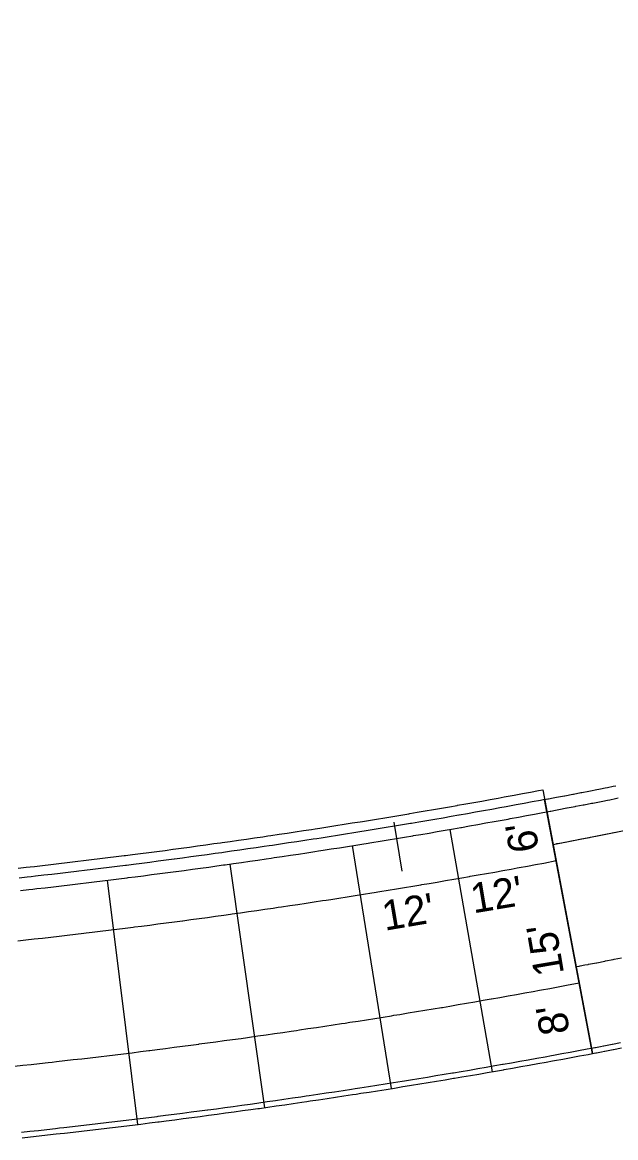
# Model space of a CAD drawing. Extents: x 2145147 to 2158018, y 137519 to 148068.
# Drawn here: x 2151178.9 to 2151250.5, y 142321.5 to 142456 of the extents above; entities that cross this region are included whole.
import ezdxf

# ---------------------------------------------------------------- set-up
doc = ezdxf.new("R2010")
doc.units = 0
for name, color, linetype in [('PR_Align_Ramp_A', 7, 'Continuous'), ('PR_Align_Ramp_B', 7, 'Continuous'), ('PR_Curb_Back', 7, 'Continuous'), ('PR_Curb_Face', 7, 'Continuous'), ('PR_Dimensions', 7, 'Continuous'), ('PR_Joint_Contraction', 7, 'Continuous'), ('PR_Joint_Long', 7, 'Continuous'), ('PR_Parapet', 7, 'Continuous'), ('PR_Phasing_Pavement_1', 7, 'Continuous'), ('PR_Phasing_Pavement_2', 7, 'Continuous'), ('PR_Retaining_Wall', 7, 'Continuous'), ('PR_Road_Concrete', 7, 'Continuous')]:
    doc.layers.add(name, color=color, linetype=linetype)

msp = doc.modelspace()

# ---------------------------------------------------------------- linework, layer by layer
at = {"layer": 'PR_Align_Ramp_A'}
msp.add_arc((2150641.52, 142750.44), 818.51, 334.17196, 99.86808, dxfattribs=at)
at = {"layer": 'PR_Align_Ramp_B'}
msp.add_lwpolyline([(2151223.68, 142359.59), (2151224.66, 142353.67)], dxfattribs=at)
msp.add_arc((2151085.75, 143191.05), 848.83, 280.66935, 303.94985, dxfattribs=at)
at = {"layer": 'PR_Curb_Back'}
msp.add_lwpolyline([(2151178.85, 142321.53), (2151179.88, 142321.64), (2151180.9, 142321.75), (2151181.92, 142321.86), (2151182.95, 142321.98), (2151183.44, 142322.03), (2151183.97, 142322.09), (2151185, 142322.21), (2151186.02, 142322.33), (2151187.04, 142322.45), (2151188.07, 142322.57), (2151189.09, 142322.69), (2151189.41, 142322.73), (2151190.11, 142322.81), (2151191.14, 142322.93), (2151192.16, 142323.06), (2151193.18, 142323.18), (2151194.2, 142323.31), (2151195.22, 142323.44), (2151195.37, 142323.46), (2151196.25, 142323.57), (2151197.27, 142323.7), (2151198.29, 142323.83), (2151199.31, 142323.96), (2151200.33, 142324.1), (2151201.32, 142324.23), (2151201.35, 142324.23), (2151202.38, 142324.37), (2151203.4, 142324.51), (2151204.42, 142324.65), (2151205.44, 142324.79), (2151206.46, 142324.93), (2151207.27, 142325.04), (2151207.48, 142325.07), (2151208.5, 142325.22), (2151209.52, 142325.36), (2151210.54, 142325.51), (2151211.56, 142325.66), (2151212.58, 142325.81), (2151213.21, 142325.9), (2151213.6, 142325.96), (2151214.62, 142326.11), (2151215.64, 142326.26), (2151216.65, 142326.41), (2151217.67, 142326.57), (2151218.69, 142326.72), (2151219.15, 142326.79), (2151219.71, 142326.88), (2151220.73, 142327.04), (2151221.74, 142327.2), (2151222.76, 142327.36), (2151223.78, 142327.52), (2151224.8, 142327.69), (2151225.08, 142327.73), (2151225.81, 142327.85), (2151226.83, 142328.02), (2151227.85, 142328.18), (2151228.86, 142328.35), (2151229.88, 142328.52), (2151230.9, 142328.69), (2151231, 142328.71), (2151231.91, 142328.86), (2151232.93, 142329.03), (2151233.94, 142329.21), (2151234.96, 142329.38), (2151235.97, 142329.56), (2151236.92, 142329.73), (2151236.99, 142329.74), (2151238, 142329.92), (2151239.02, 142330.1), (2151240.03, 142330.28), (2151241.05, 142330.46), (2151242.06, 142330.64), (2151242.83, 142330.78), (2151243.07, 142330.83), (2151244.09, 142331.01), (2151245.1, 142331.2), (2151246.11, 142331.39), (2151247.12, 142331.58), (2151247.65, 142331.68)], dxfattribs=at)
at = {"layer": 'PR_Curb_Face'}
msp.add_lwpolyline([(2151178.78, 142322.19), (2151179.8, 142322.3), (2151180.83, 142322.41), (2151181.85, 142322.53), (2151182.87, 142322.64), (2151183.37, 142322.7), (2151183.9, 142322.76), (2151184.92, 142322.87), (2151185.94, 142322.99), (2151186.97, 142323.11), (2151187.99, 142323.23), (2151189.01, 142323.35), (2151189.33, 142323.39), (2151190.03, 142323.47), (2151191.05, 142323.59), (2151192.08, 142323.72), (2151193.1, 142323.85), (2151194.12, 142323.97), (2151195.14, 142324.1), (2151195.28, 142324.12), (2151196.16, 142324.23), (2151197.18, 142324.36), (2151198.2, 142324.49), (2151199.23, 142324.63), (2151200.25, 142324.76), (2151201.23, 142324.89), (2151201.27, 142324.9), (2151202.29, 142325.03), (2151203.31, 142325.17), (2151204.33, 142325.31), (2151205.35, 142325.45), (2151206.37, 142325.59), (2151207.18, 142325.7), (2151207.39, 142325.73), (2151208.41, 142325.88), (2151209.42, 142326.02), (2151210.44, 142326.17), (2151211.46, 142326.32), (2151212.48, 142326.47), (2151213.11, 142326.56), (2151213.5, 142326.62), (2151214.52, 142326.77), (2151215.54, 142326.92), (2151216.55, 142327.07), (2151217.57, 142327.23), (2151218.59, 142327.38), (2151219.05, 142327.45), (2151219.61, 142327.54), (2151220.62, 142327.7), (2151221.64, 142327.86), (2151222.66, 142328.02), (2151223.67, 142328.18), (2151224.69, 142328.34), (2151224.97, 142328.39), (2151225.71, 142328.51), (2151226.72, 142328.67), (2151227.74, 142328.84), (2151228.75, 142329.01), (2151229.77, 142329.18), (2151230.79, 142329.35), (2151230.89, 142329.37), (2151231.8, 142329.52), (2151232.82, 142329.69), (2151233.83, 142329.87), (2151234.84, 142330.04), (2151235.86, 142330.22), (2151236.8, 142330.38), (2151236.87, 142330.39), (2151237.89, 142330.57), (2151238.9, 142330.75), (2151239.91, 142330.93), (2151240.93, 142331.12), (2151241.94, 142331.3), (2151242.71, 142331.44), (2151242.95, 142331.48), (2151243.97, 142331.67), (2151244.98, 142331.86), (2151245.99, 142332.04), (2151247, 142332.23), (2151247.53, 142332.33)], dxfattribs=at)
at = {"layer": 'PR_Joint_Contraction'}
for p, q in [((2151230.47, 142358.71), (2151235.55, 142329.48)), ((2151218.68, 142356.75), (2151223.36, 142327.45)), ((2151203.92, 142354.53), (2151208.08, 142325.15)), ((2151189.12, 142352.57), (2151192.76, 142323.13))]:
    msp.add_line(p, q, dxfattribs=at)
at = {"layer": 'PR_Joint_Long'}
for points in [[(2151178.33, 142345.28), (2151179.32, 142345.39), (2151180.32, 142345.5), (2151180.8, 142345.55), (2151181.31, 142345.61), (2151182.31, 142345.72), (2151183.31, 142345.84), (2151184.3, 142345.95), (2151185.3, 142346.07), (2151186.29, 142346.19), (2151186.6, 142346.22), (2151187.29, 142346.31), (2151188.28, 142346.43), (2151189.28, 142346.55), (2151190.27, 142346.67), (2151191.27, 142346.79), (2151192.26, 142346.92), (2151192.4, 142346.94), (2151193.26, 142347.05), (2151194.25, 142347.17), (2151195.24, 142347.3), (2151196.24, 142347.43), (2151197.23, 142347.56), (2151198.19, 142347.69), (2151198.23, 142347.69), (2151199.22, 142347.83), (2151200.21, 142347.96), (2151201.21, 142348.1), (2151202.2, 142348.23), (2151203.19, 142348.37), (2151203.98, 142348.48), (2151204.19, 142348.51), (2151205.18, 142348.65), (2151206.17, 142348.79), (2151207.16, 142348.93), (2151208.15, 142349.08), (2151209.15, 142349.22), (2151209.76, 142349.31), (2151210.14, 142349.37), (2151211.13, 142349.52), (2151212.12, 142349.66), (2151213.11, 142349.81), (2151214.1, 142349.96), (2151215.09, 142350.12), (2151215.54, 142350.18), (2151216.08, 142350.27), (2151217.07, 142350.42), (2151218.06, 142350.58), (2151219.05, 142350.73), (2151220.04, 142350.89), (2151221.03, 142351.05), (2151221.31, 142351.1), (2151222.02, 142351.21), (2151223.01, 142351.37), (2151224, 142351.53), (2151224.99, 142351.7), (2151225.98, 142351.86), (2151226.97, 142352.03), (2151227.07, 142352.05), (2151227.96, 142352.19), (2151228.94, 142352.36), (2151229.93, 142352.53), (2151230.92, 142352.7), (2151231.91, 142352.87), (2151232.83, 142353.04), (2151232.9, 142353.05), (2151233.88, 142353.22), (2151234.87, 142353.4), (2151235.86, 142353.57), (2151236.84, 142353.75), (2151237.83, 142353.93), (2151238.58, 142354.06), (2151238.82, 142354.11), (2151239.8, 142354.29), (2151240.79, 142354.47), (2151241.77, 142354.65), (2151243.28, 142354.94)], [(2151177.93, 142330.15), (2151178.94, 142330.26), (2151179.96, 142330.37), (2151180.97, 142330.48), (2151181.99, 142330.59), (2151182.48, 142330.65), (2151183, 142330.71), (2151184.01, 142330.82), (2151185.03, 142330.94), (2151186.04, 142331.05), (2151187.05, 142331.17), (2151188.06, 142331.29), (2151188.38, 142331.33), (2151189.08, 142331.41), (2151190.09, 142331.54), (2151191.1, 142331.66), (2151192.12, 142331.78), (2151193.13, 142331.91), (2151194.14, 142332.04), (2151194.28, 142332.06), (2151195.15, 142332.17), (2151196.16, 142332.3), (2151197.18, 142332.43), (2151198.19, 142332.56), (2151199.2, 142332.69), (2151200.18, 142332.82), (2151200.21, 142332.83), (2151201.22, 142332.96), (2151202.23, 142333.1), (2151203.24, 142333.24), (2151204.25, 142333.37), (2151205.26, 142333.51), (2151206.06, 142333.63), (2151206.27, 142333.66), (2151207.28, 142333.8), (2151208.29, 142333.94), (2151209.3, 142334.09), (2151210.31, 142334.23), (2151211.32, 142334.38), (2151211.95, 142334.47), (2151212.33, 142334.53), (2151213.34, 142334.68), (2151214.35, 142334.83), (2151215.36, 142334.98), (2151216.36, 142335.14), (2151217.37, 142335.29), (2151217.83, 142335.36), (2151218.38, 142335.45), (2151219.39, 142335.6), (2151220.4, 142335.76), (2151221.4, 142335.92), (2151222.41, 142336.08), (2151223.42, 142336.24), (2151223.7, 142336.29), (2151224.43, 142336.4), (2151225.43, 142336.57), (2151226.44, 142336.73), (2151227.45, 142336.9), (2151228.45, 142337.07), (2151229.46, 142337.24), (2151229.56, 142337.25), (2151230.46, 142337.41), (2151231.47, 142337.58), (2151232.47, 142337.75), (2151233.48, 142337.92), (2151234.48, 142338.1), (2151235.42, 142338.26), (2151235.49, 142338.27), (2151236.49, 142338.45), (2151237.5, 142338.63), (2151238.5, 142338.81), (2151239.51, 142338.99), (2151240.51, 142339.17), (2151241.27, 142339.31), (2151241.51, 142339.35), (2151242.52, 142339.54), (2151243.52, 142339.72), (2151244.52, 142339.91), (2151246.06, 142340.2)]]:
    msp.add_lwpolyline(points, dxfattribs=at)
at = {"layer": 'PR_Parapet'}
msp.add_lwpolyline([(2151178.66, 142351.35), (2151179.65, 142351.46), (2151180.13, 142351.51), (2151180.64, 142351.57), (2151181.63, 142351.68), (2151182.62, 142351.79), (2151183.61, 142351.91), (2151184.6, 142352.03), (2151185.58, 142352.14), (2151185.89, 142352.18), (2151186.57, 142352.26), (2151187.56, 142352.38), (2151188.55, 142352.5), (2151189.54, 142352.62), (2151190.52, 142352.75), (2151191.51, 142352.87), (2151191.65, 142352.89), (2151192.5, 142352.99), (2151193.49, 142353.12), (2151194.47, 142353.25), (2151195.46, 142353.38), (2151196.45, 142353.51), (2151197.4, 142353.63), (2151197.43, 142353.64), (2151198.42, 142353.77), (2151199.41, 142353.9), (2151200.39, 142354.04), (2151201.38, 142354.17), (2151202.36, 142354.31), (2151203.15, 142354.42), (2151203.35, 142354.45), (2151204.34, 142354.59), (2151205.32, 142354.73), (2151206.31, 142354.87), (2151207.29, 142355.01), (2151208.28, 142355.16), (2151208.89, 142355.25), (2151209.26, 142355.3), (2151210.24, 142355.45), (2151211.23, 142355.59), (2151212.21, 142355.74), (2151213.2, 142355.89), (2151214.18, 142356.04), (2151214.62, 142356.11), (2151215.16, 142356.19), (2151216.15, 142356.35), (2151217.13, 142356.5), (2151218.11, 142356.66), (2151219.1, 142356.81), (2151220.08, 142356.97), (2151220.35, 142357.02), (2151221.06, 142357.13), (2151222.05, 142357.29), (2151223.03, 142357.45), (2151224.01, 142357.61), (2151224.99, 142357.78), (2151225.97, 142357.94), (2151226.08, 142357.96), (2151226.95, 142358.11), (2151227.94, 142358.27), (2151228.92, 142358.44), (2151229.9, 142358.61), (2151230.88, 142358.78), (2151231.79, 142358.94), (2151231.86, 142358.95), (2151232.84, 142359.13), (2151233.82, 142359.3), (2151234.8, 142359.48), (2151235.78, 142359.65), (2151236.76, 142359.83), (2151237.5, 142359.96), (2151237.74, 142360.01), (2151238.72, 142360.19), (2151239.69, 142360.37), (2151240.67, 142360.55), (2151241.65, 142360.73), (2151242.16, 142360.83)], dxfattribs=at)
at = {"layer": 'PR_Phasing_Pavement_1'}
msp.add_line((2151247.66, 142331.68), (2151241.89, 142362.31), dxfattribs=at)
for points in [[(2151241.89, 142362.31), (2151241.89, 142362.31), (2151242.27, 142362.38), (2151242.35, 142362.4), (2151242.92, 142362.51), (2151243.3, 142362.58), (2151243.33, 142362.58), (2151244.3, 142362.77), (2151244.32, 142362.77), (2151245.28, 142362.96), (2151245.35, 142362.97), (2151246.25, 142363.14), (2151246.37, 142363.17), (2151247.23, 142363.33), (2151247.4, 142363.37), (2151248.2, 142363.52), (2151248.42, 142363.57), (2151248.61, 142363.6), (2151249.18, 142363.72), (2151249.45, 142363.77), (2151250.15, 142363.91), (2151250.47, 142363.97)], [(2151242.17, 142360.83), (2151242.17, 142360.83), (2151242.55, 142360.9), (2151242.63, 142360.92), (2151243.2, 142361.03), (2151243.58, 142361.1), (2151243.61, 142361.1), (2151244.58, 142361.29), (2151244.6, 142361.29), (2151245.56, 142361.48), (2151245.63, 142361.49), (2151246.54, 142361.67), (2151246.66, 142361.69), (2151247.52, 142361.86), (2151247.69, 142361.89), (2151248.49, 142362.05), (2151248.71, 142362.09), (2151248.9, 142362.13), (2151249.47, 142362.24), (2151249.74, 142362.29), (2151250.45, 142362.43), (2151250.76, 142362.5)], [(2151242.91, 142356.9), (2151243.29, 142356.97), (2151243.37, 142356.99), (2151243.95, 142357.1), (2151244.32, 142357.17), (2151244.35, 142357.18), (2151245.34, 142357.36), (2151245.36, 142357.37), (2151246.32, 142357.55), (2151246.39, 142357.57), (2151247.3, 142357.74), (2151247.42, 142357.77), (2151248.28, 142357.93), (2151248.45, 142357.97), (2151249.26, 142358.12), (2151249.48, 142358.17), (2151249.67, 142358.2), (2151250.24, 142358.32), (2151250.51, 142358.37)], [(2151245.69, 142342.16), (2151246.07, 142342.23), (2151246.16, 142342.25), (2151246.74, 142342.36), (2151247.13, 142342.43), (2151247.16, 142342.44), (2151248.16, 142342.63), (2151248.18, 142342.63), (2151249.15, 142342.82), (2151249.23, 142342.84), (2151250.15, 142343.02), (2151250.28, 142343.04), (2151251.15, 142343.21)], [(2151247.54, 142332.33), (2151247.54, 142332.33), (2151247.93, 142332.41), (2151248.01, 142332.42), (2151248.61, 142332.54), (2151248.99, 142332.61), (2151249.02, 142332.62), (2151250.04, 142332.81), (2151250.06, 142332.81), (2151251.05, 142333)], [(2151247.66, 142331.68), (2151248.05, 142331.75), (2151248.14, 142331.77), (2151248.73, 142331.88), (2151249.12, 142331.96), (2151249.15, 142331.96), (2151250.16, 142332.15), (2151250.18, 142332.16), (2151251.17, 142332.35)]]:
    msp.add_lwpolyline(points, dxfattribs=at)
at = {"layer": 'PR_Phasing_Pavement_2'}
msp.add_line((2151247.66, 142331.68), (2151241.89, 142362.31), dxfattribs=at)
at = {"layer": 'PR_Retaining_Wall'}
for points in [[(2151178.37, 142354.03), (2151179.35, 142354.14), (2151179.83, 142354.2), (2151180.34, 142354.25), (2151181.32, 142354.36), (2151182.31, 142354.48), (2151183.29, 142354.59), (2151184.28, 142354.71), (2151185.26, 142354.82), (2151185.57, 142354.86), (2151186.25, 142354.94), (2151187.23, 142355.06), (2151188.22, 142355.18), (2151189.2, 142355.3), (2151190.19, 142355.43), (2151191.17, 142355.55), (2151191.31, 142355.57), (2151192.16, 142355.67), (2151193.14, 142355.8), (2151194.13, 142355.93), (2151195.11, 142356.05), (2151196.09, 142356.18), (2151197.04, 142356.31), (2151197.08, 142356.31), (2151198.06, 142356.45), (2151199.04, 142356.58), (2151200.03, 142356.71), (2151201.01, 142356.85), (2151201.99, 142356.99), (2151202.77, 142357.09), (2151202.97, 142357.12), (2151203.96, 142357.26), (2151204.94, 142357.4), (2151205.92, 142357.54), (2151206.9, 142357.68), (2151207.88, 142357.83), (2151208.49, 142357.92), (2151208.87, 142357.97), (2151209.85, 142358.12), (2151210.83, 142358.26), (2151211.81, 142358.41), (2151212.79, 142358.56), (2151213.77, 142358.71), (2151214.21, 142358.78), (2151214.75, 142358.86), (2151215.73, 142359.02), (2151216.71, 142359.17), (2151217.69, 142359.32), (2151218.67, 142359.48), (2151219.65, 142359.64), (2151219.92, 142359.68), (2151220.63, 142359.8), (2151221.61, 142359.96), (2151222.59, 142360.12), (2151223.57, 142360.28), (2151224.55, 142360.44), (2151225.52, 142360.6), (2151225.63, 142360.62), (2151226.5, 142360.77), (2151227.48, 142360.94), (2151228.46, 142361.1), (2151229.44, 142361.27), (2151230.41, 142361.44), (2151231.33, 142361.6), (2151231.39, 142361.61), (2151232.37, 142361.79), (2151233.34, 142361.96), (2151234.32, 142362.13), (2151235.3, 142362.31), (2151236.27, 142362.49), (2151237.02, 142362.62), (2151237.25, 142362.66), (2151238.23, 142362.84), (2151239.2, 142363.02), (2151240.18, 142363.2), (2151241.15, 142363.39), (2151241.66, 142363.48)], [(2151178.49, 142352.87), (2151179.48, 142352.98), (2151179.96, 142353.04), (2151180.47, 142353.09), (2151181.46, 142353.21), (2151182.44, 142353.32), (2151183.43, 142353.43), (2151184.42, 142353.55), (2151185.4, 142353.67), (2151185.71, 142353.7), (2151186.39, 142353.78), (2151187.38, 142353.9), (2151188.36, 142354.02), (2151189.35, 142354.14), (2151190.33, 142354.27), (2151191.32, 142354.39), (2151191.46, 142354.41), (2151192.3, 142354.52), (2151193.29, 142354.64), (2151194.28, 142354.77), (2151195.26, 142354.9), (2151196.25, 142355.03), (2151197.2, 142355.15), (2151197.23, 142355.16), (2151198.22, 142355.29), (2151199.2, 142355.42), (2151200.18, 142355.56), (2151201.17, 142355.69), (2151202.15, 142355.83), (2151202.93, 142355.94), (2151203.14, 142355.97), (2151204.12, 142356.11), (2151205.1, 142356.25), (2151206.09, 142356.39), (2151207.07, 142356.53), (2151208.05, 142356.67), (2151208.66, 142356.76), (2151209.04, 142356.82), (2151210.02, 142356.96), (2151211, 142357.11), (2151211.98, 142357.26), (2151212.97, 142357.41), (2151213.95, 142357.56), (2151214.39, 142357.63), (2151214.93, 142357.71), (2151215.91, 142357.86), (2151216.89, 142358.02), (2151217.87, 142358.17), (2151218.86, 142358.33), (2151219.84, 142358.49), (2151220.11, 142358.53), (2151220.82, 142358.64), (2151221.8, 142358.8), (2151222.78, 142358.96), (2151223.76, 142359.13), (2151224.74, 142359.29), (2151225.72, 142359.45), (2151225.82, 142359.47), (2151226.7, 142359.62), (2151227.68, 142359.79), (2151228.66, 142359.95), (2151229.64, 142360.12), (2151230.61, 142360.29), (2151231.53, 142360.45), (2151231.59, 142360.46), (2151232.57, 142360.64), (2151233.55, 142360.81), (2151234.53, 142360.99), (2151235.51, 142361.16), (2151236.48, 142361.34), (2151237.23, 142361.47), (2151237.46, 142361.52), (2151238.44, 142361.7), (2151239.41, 142361.88), (2151240.39, 142362.06), (2151241.37, 142362.24), (2151241.88, 142362.34)]]:
    msp.add_lwpolyline(points, dxfattribs=at)
at = {"layer": 'PR_Road_Concrete'}
msp.add_line((2151241.66, 142363.48), (2151247.65, 142331.68), dxfattribs=at)

# ---------------------------------------------------------------- texts
at = {"layer": 'PR_Dimensions'}
for s, rotation, p in [("6'", 99.5924, (2151241.24, 142356.24)), ("12'", 9.5924, (2151233.29, 142348.57)), ("12'", 9.5924, (2151222.61, 142346.48)), ("15'", 99.5924, (2151244.24, 142341.34)), ("8'", 99.5924, (2151244.93, 142334.25))]:
    msp.add_text(s, height=3.6, rotation=rotation, dxfattribs=at).set_placement(p)

doc.saveas('drawing.dxf')
